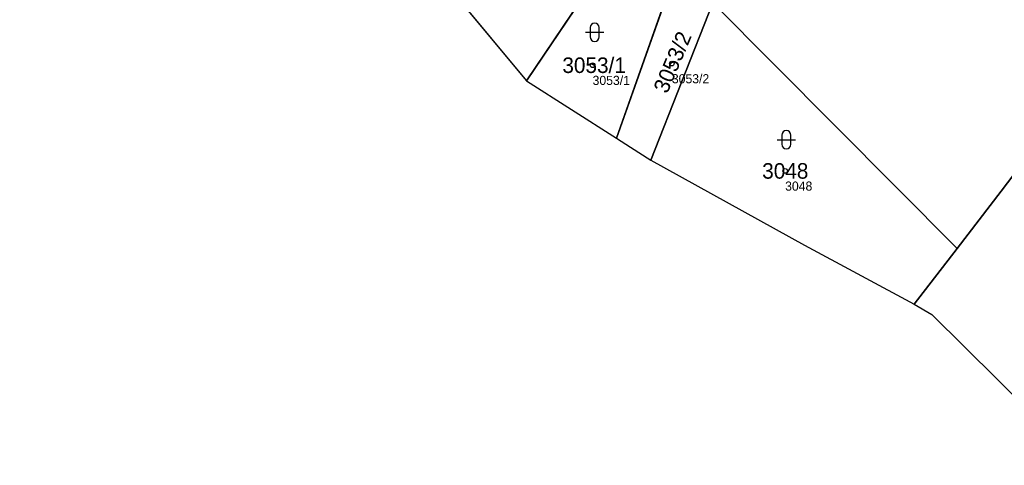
# Model space of a CAD drawing. Extents: x -754150 to -749824, y -1058608 to -1053956.
# Drawn here: x -752026.1 to -751918.3, y -1058315.4 to -1058266.7 of the extents above; entities that cross this region are included whole.
import ezdxf

# ---------------------------------------------------------------- set-up
doc = ezdxf.new("R2010")
doc.units = 0
for name, color, linetype in [('Vrstva 1', 7, 'Continuous'), ('Vrstva 2', 7, 'Continuous'), ('Vrstva 3', 7, 'Continuous'), ('Vrstva 50', 7, 'Continuous'), ('Vrstva 51', 7, 'Continuous'), ('Vrstva 53', 7, 'Continuous')]:
    doc.layers.add(name, color=color, linetype=linetype)

msp = doc.modelspace()

# ---------------------------------------------------------------- linework, layer by layer
at = {"layer": 'Vrstva 1'}
for p, q in [((-751961.54, -1058259.98), (-751970.58, -1058273.36)), ((-751979.18, -1058262.99), (-751970.58, -1058273.36)), ((-751960.72, -1058279.63), (-751954.88, -1058263.12)), ((-751950.18, -1058264.82), (-751956.94, -1058282.03)), ((-751950.18, -1058264.82), (-751923.43, -1058291.69)), ((-751970.58, -1058273.36), (-751960.72, -1058279.63)), ((-751928.14, -1058297.78), (-751923.43, -1058291.69))]:
    msp.add_line(p, q, dxfattribs=at)
for points in [[(-751923.43, -1058291.69), (-751918.61, -1058285.42), (-751877.43, -1058231.24)], [(-751960.72, -1058279.63), (-751959.18, -1058280.61), (-751956.94, -1058282.03)], [(-751956.94, -1058282.03), (-751940.12, -1058291.34), (-751928.14, -1058297.78)], [(-751928.14, -1058297.78), (-751926.2, -1058298.91), (-751919, -1058306), (-751915.6, -1058309.4), (-751912.56, -1058312.44), (-751909.6, -1058315.4)]]:
    msp.add_lwpolyline(points, dxfattribs=at)
at = {"layer": 'Vrstva 3'}
for p, q in [((-751963.6, -1058267.53), (-751963.6, -1058268.53)), ((-751962.6, -1058268.53), (-751962.6, -1058267.53)), ((-751964.1, -1058268.03), (-751962.1, -1058268.03)), ((-751942.62, -1058279.29), (-751942.62, -1058280.29)), ((-751941.62, -1058280.29), (-751941.62, -1058279.29)), ((-751943.12, -1058279.79), (-751941.12, -1058279.79))]:
    msp.add_line(p, q, dxfattribs=at)
for centre, start, end in [((-751963.1, -1058267.53), 0, 180), ((-751963.1, -1058268.53), 180, 359.9879), ((-751942.12, -1058279.29), 0, 180), ((-751942.12, -1058280.29), 180, 359.9879)]:
    msp.add_arc(centre, 0.5, start, end, dxfattribs=at)
at = {"layer": 'Vrstva 50'}
for centre in [(-751963.33, -1058271.64), (-751954.65, -1058271.46), (-751942.25, -1058283.2)]:
    msp.add_circle(centre, 0.25, dxfattribs=at)
at = {"layer": 'Vrstva 51'}
msp.add_lwpolyline([(-751798.46, -1058149.68), (-751836.61, -1058184.4), (-751838.18, -1058186.52), (-751842.33, -1058190.95), (-751844.37, -1058193.44), (-751868.01, -1058219.96), (-751877.43, -1058231.24), (-751918.61, -1058285.42), (-751923.43, -1058291.69), (-751928.14, -1058297.78), (-751926.2, -1058298.91), (-751919, -1058306), (-751915.6, -1058309.4), (-751912.56, -1058312.44), (-751909.6, -1058315.4), (-751891.01, -1058311.97), (-751883.54, -1058304.51), (-751873.71, -1058293.18), (-751864.11, -1058282.12), (-751860.9, -1058278.42), (-751836.3, -1058250.26), (-751810.44, -1058220.25)], dxfattribs=at)
for points in [[(-752009.94, -1058250.43), (-751979.18, -1058262.99), (-751970.58, -1058273.36), (-751961.54, -1058259.98), (-751997.88, -1058219.46), (-752014.55, -1058206.41), (-752025.05, -1058198.19), (-752026.05, -1058198.67), (-752015.64, -1058207.8), (-752009.48, -1058212.52), (-752003.18, -1058216.95), (-751998.7, -1058220.25), (-751999.68, -1058221.66), (-752001.74, -1058236.44)], [(-751877.43, -1058231.24), (-751881.67, -1058227.36), (-751894.08, -1058243.43), (-751928.42, -1058215.47), (-751913.2, -1058198.54), (-751927.84, -1058206.52), (-751941.07, -1058214.9), (-751958.92, -1058225.6), (-751966.87, -1058231.75), (-751950.18, -1058264.82), (-751923.43, -1058291.69), (-751918.61, -1058285.42)], [(-751960.72, -1058279.63), (-751954.88, -1058263.12), (-751961.54, -1058259.98), (-751970.58, -1058273.36)], [(-751959.18, -1058280.61), (-751956.94, -1058282.03), (-751950.18, -1058264.82), (-751954.88, -1058263.12), (-751960.72, -1058279.63)], [(-751956.94, -1058282.03), (-751940.12, -1058291.34), (-751928.14, -1058297.78), (-751923.43, -1058291.69), (-751950.18, -1058264.82)]]:
    msp.add_lwpolyline(points, close=True, dxfattribs=at)
at = {"layer": 'Vrstva 53'}
msp.add_lwpolyline([(-751979.18, -1058262.99), (-751970.58, -1058273.36), (-751960.72, -1058279.63), (-751959.18, -1058280.61), (-751956.94, -1058282.03), (-751940.12, -1058291.34), (-751928.14, -1058297.78), (-751926.2, -1058298.91), (-751919, -1058306), (-751915.6, -1058309.4)], dxfattribs=at)

# ---------------------------------------------------------------- texts
at = {"layer": 'Vrstva 2'}
msp.add_text('3053/2', height=1.7, rotation=67, dxfattribs=at).set_placement((-751955.16, -1058274.83))
for s, p in [('3053/1', (-751966.64, -1058272.49)), ('3048', (-751944.76, -1058284.05))]:
    msp.add_text(s, height=1.7, dxfattribs=at).set_placement(p)
at = {"layer": 'Vrstva 50'}
for s, p in [('3053/1', (-751963.33, -1058273.8)), ('3053/2', (-751954.65, -1058273.62)), ('3048', (-751942.25, -1058285.36))]:
    msp.add_text(s, height=1, dxfattribs=at).set_placement(p)

doc.saveas('drawing.dxf')
